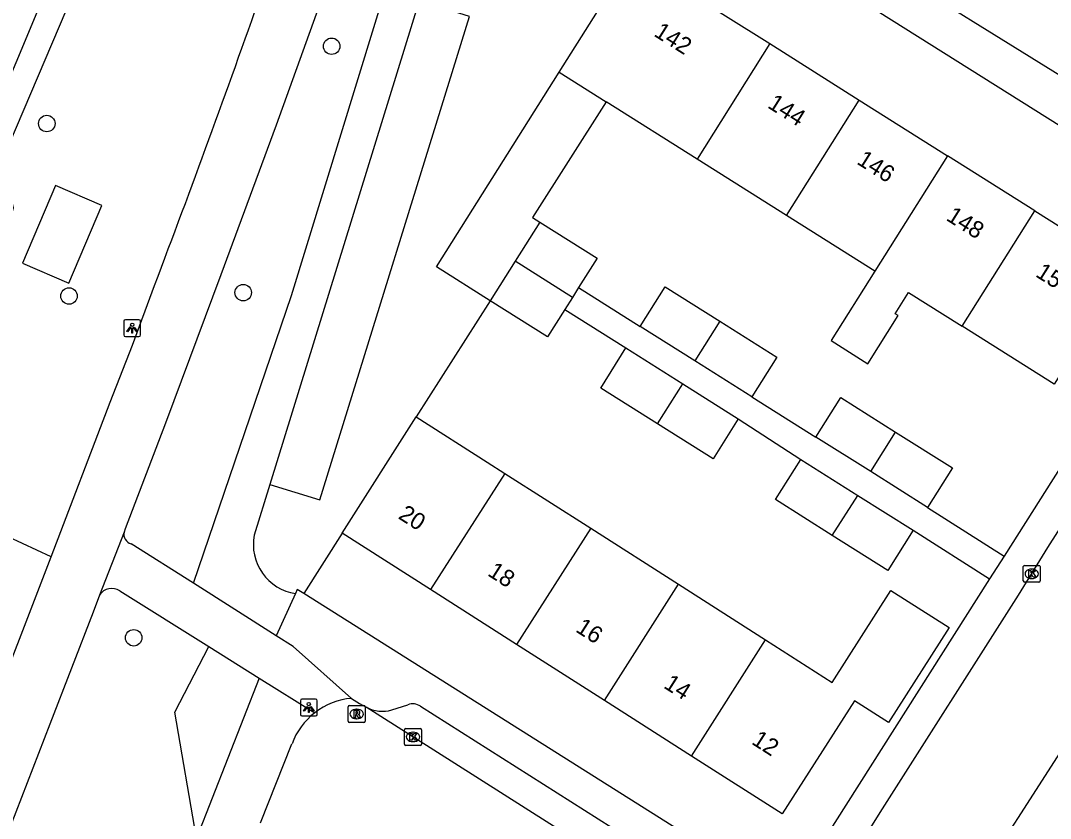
# Model space of a CAD drawing. Extents: x 159040 to 160094, y 381214 to 382518.
# Drawn here: x 159260.9 to 159322, y 381804.7 to 381852 of the extents above; entities that cross this region are included whole.
import ezdxf

# ---------------------------------------------------------------- set-up
doc = ezdxf.new("R2010")
doc.units = 0
for name, color, linetype in [('IMGEO_Boom', 7, 'Continuous'), ('IMGEO_Fietspad_gesloten', 7, 'Continuous'), ('IMGEO_Fietspad_open', 7, 'Continuous'), ('IMGEO_Groenvoorziening', 7, 'Continuous'), ('IMGEO_Kolk', 7, 'Continuous'), ('IMGEO_Lichtpunt', 7, 'Continuous'), ('IMGEO_Pand', 7, 'Continuous'), ('IMGEO_Pand_nummerreeks', 7, 'Continuous'), ('IMGEO_Rijbaan_lokaal_open', 7, 'Continuous'), ('IMGEO_Rioolput', 7, 'Continuous'), ('IMGEO_Voetpad_gesloten', 7, 'Continuous'), ('IMGEO_Voetpad_open', 7, 'Continuous')]:
    doc.layers.add(name, color=color, linetype=linetype)

msp = doc.modelspace()

# ---------------------------------------------------------------- linework, layer by layer
at = {"layer": 'IMGEO_Boom'}
for centre in [(159279.382, 381850.524), (159262.489, 381845.941), (159263.809, 381835.716), (159274.139, 381835.915), (159267.644, 381815.454)]:
    msp.add_circle(centre, 0.489, dxfattribs=at)
at = {"layer": 'IMGEO_Fietspad_gesloten'}
for points in [[(159282.043, 381862.23), (159279.258, 381854.636), (159276.096, 381845.849), (159272.818, 381836.965), (159269.522, 381828.182), (159267.143, 381821.904), (159267.07, 381821.715)], [(159262.741, 381820.244), (159266.243, 381829.428), (159267.573, 381832.811), (159268.883, 381836.347)], [(159267.07, 381821.715), (159265.624, 381817.98)], [(159250.601, 381788.864), (159255.872, 381802.443), (159261.173, 381816.132), (159262.741, 381820.244)], [(159265.624, 381817.98), (159265.238, 381816.981), (159262.666, 381810.334), (159259.294, 381801.63), (159255.761, 381792.533), (159252.432, 381783.859), (159248.874, 381774.767), (159245.41, 381766.074), (159241.89, 381757.405), (159238.687, 381750), (159238.132, 381748.718), (159236.178, 381744.289)]]:
    msp.add_lwpolyline(points, dxfattribs=at)
msp.add_arc((158556.037, 382106.639), 762.37, 339.234601, 340.62145, dxfattribs=at)
at = {"layer": 'IMGEO_Fietspad_open'}
for points in [[(159271.191, 381818.683), (159267.489, 381821.031)], [(159266.815, 381818.229), (159272.092, 381814.931)], [(159276.102, 381815.568), (159271.191, 381818.683)], [(159280.568, 381811.86), (159277.099, 381814.936), (159276.102, 381815.568)], [(159272.092, 381814.931), (159275.093, 381813.055)], [(159275.093, 381813.055), (159278.377, 381811.003)]]:
    msp.add_lwpolyline(points, dxfattribs=at)
for centre, radius, start, end in [((159267.649, 381821.599), 0.59, 168.69877, 254.28226), ((159266.336, 381817.548), 0.833, 54.86355, 148.7537)]:
    msp.add_arc(centre, radius, start, end, dxfattribs=at)
at = {"layer": 'IMGEO_Groenvoorziening'}
for points in [[(159262.741, 381820.244), (159258.476, 381822.221), (159255.95, 381824.236), (159253.793, 381826.962), (159253.566, 381828.211), (159253.85, 381830.028), (159255.695, 381832.867), (159258.076, 381835.239), (159259.566, 381837.922), (159260.51, 381840.952), (159259.834, 381843.725), (159270.501, 381868.775), (159279.713, 381866.012)], [(159275.717, 381824.55), (159278.688, 381823.63), (159287.555, 381852.29), (159284.574, 381853.213)], [(159288.787, 381835.43), (159285.599, 381837.438), (159292.875, 381848.986)], [(159295.662, 381847.23), (159291.294, 381840.373), (159291.729, 381840.099)], [(159265.764, 381841.082), (159263.004, 381842.258), (159261.045, 381837.658), (159263.805, 381836.482), (159265.764, 381841.082)], [(159288.787, 381835.43), (159284.402, 381828.547)], [(159280.007, 381821.656), (159277.731, 381818.074)], [(159271.361, 381803.577), (159270.084, 381811.052), (159272.092, 381814.931)]]:
    msp.add_lwpolyline(points, dxfattribs=at)
at = {"layer": 'IMGEO_Kolk'}
for p, q in [((159320.405, 381818.82), (159320.405, 381819.672)), ((159320.48, 381819.746), (159321.332, 381819.746)), ((159320.893, 381819.526), (159320.918, 381819.526)), ((159321.406, 381819.672), (159321.406, 381818.82)), ((159321.332, 381818.746), (159320.48, 381818.746)), ((159320.916, 381818.966), (159320.891, 381818.966)), ((159283.707, 381809.147), (159283.707, 381809.999)), ((159283.782, 381810.073), (159284.634, 381810.073)), ((159284.195, 381809.853), (159284.22, 381809.853)), ((159284.708, 381809.999), (159284.708, 381809.147)), ((159284.634, 381809.073), (159283.782, 381809.073)), ((159284.218, 381809.293), (159284.193, 381809.293))]:
    msp.add_line(p, q, dxfattribs=at)
for points in [[(159320.405, 381818.82), (159320.405, 381819.672)], [(159320.48, 381819.746), (159321.332, 381819.746)], [(159320.726, 381819.446), (159320.849, 381819.446), (159320.849, 381819.295), (159320.979, 381819.446), (159321.143, 381819.446), (159320.997, 381819.295), (159321.15, 381819.046), (159320.998, 381819.046), (159320.913, 381819.21), (159320.849, 381819.143), (159320.849, 381819.046), (159320.726, 381819.046), (159320.726, 381819.446)], [(159321.406, 381819.672), (159321.406, 381818.82)], [(159321.332, 381818.746), (159320.48, 381818.746)], [(159283.707, 381809.147), (159283.707, 381809.999)], [(159283.782, 381810.073), (159284.634, 381810.073)], [(159284.028, 381809.773), (159284.151, 381809.773), (159284.151, 381809.622), (159284.281, 381809.773), (159284.445, 381809.773), (159284.299, 381809.622), (159284.452, 381809.373), (159284.3, 381809.373), (159284.215, 381809.537), (159284.151, 381809.47), (159284.151, 381809.373), (159284.028, 381809.373), (159284.028, 381809.773)], [(159284.708, 381809.999), (159284.708, 381809.147)], [(159284.634, 381809.073), (159283.782, 381809.073)]]:
    msp.add_lwpolyline(points, dxfattribs=at)
for centre, start, end in [((159320.482, 381819.67), 91.55205, 178.44795), ((159320.482, 381819.67), 91.55205, 178.44795), ((159321.33, 381819.67), 1.55205, 88.44795), ((159321.33, 381819.67), 1.55205, 88.44795), ((159320.482, 381818.822), 181.55205, 268.44795), ((159320.482, 381818.822), 181.55205, 268.44795), ((159321.33, 381818.822), 271.55205, 358.44795), ((159321.33, 381818.822), 271.55205, 358.44795), ((159283.784, 381809.997), 91.55205, 178.44795), ((159283.784, 381809.997), 91.55205, 178.44795), ((159284.632, 381809.997), 1.55205, 88.44795), ((159284.632, 381809.997), 1.55205, 88.44795), ((159283.784, 381809.149), 181.55205, 268.44795), ((159283.784, 381809.149), 181.55205, 268.44795), ((159284.632, 381809.149), 271.55205, 358.44795), ((159284.632, 381809.149), 271.55205, 358.44795)]:
    msp.add_arc(centre, 0.0765, start, end, dxfattribs=at)
for centre, major_axis, ratio, start_param, end_param in [((159320.892, 381819.246), (-0.387, 0.002), 0.722429, 4.712389, 7.853982), ((159320.917, 381819.246), (-0.39, 0.002), 0.717154, 1.570796, 4.712389), ((159284.194, 381809.573), (-0.387, 0.002), 0.722429, 4.712389, 7.853982), ((159284.219, 381809.573), (-0.39, 0.002), 0.717154, 1.570796, 4.712389)]:
    msp.add_ellipse(centre, major_axis=major_axis, ratio=ratio, start_param=start_param, end_param=end_param, dxfattribs=at)
at = {"layer": 'IMGEO_Lichtpunt'}
for p, q in [((159267.056, 381834.215), (159267.056, 381833.408)), ((159267.056, 381834.215), (159267.056, 381833.408)), ((159267.958, 381834.31), (159267.15, 381834.31)), ((159267.958, 381834.31), (159267.15, 381834.31)), ((159268.052, 381833.408), (159268.052, 381834.215)), ((159268.052, 381833.408), (159268.052, 381834.215)), ((159267.15, 381833.314), (159267.958, 381833.314)), ((159267.15, 381833.314), (159267.958, 381833.314)), ((159277.529, 381811.72), (159277.529, 381810.913)), ((159277.529, 381811.72), (159277.529, 381810.913)), ((159278.431, 381811.815), (159277.623, 381811.815)), ((159278.431, 381811.815), (159277.623, 381811.815)), ((159278.525, 381810.913), (159278.525, 381811.72)), ((159278.525, 381810.913), (159278.525, 381811.72)), ((159277.623, 381810.819), (159278.431, 381810.819)), ((159277.623, 381810.819), (159278.431, 381810.819))]:
    msp.add_line(p, q, dxfattribs=at)
for points in [[(159267.43, 381833.879), (159267.469, 381833.851), (159267.281, 381833.589), (159267.243, 381833.616), (159267.43, 381833.879)], [(159267.532, 381833.831), (159267.579, 381833.831), (159267.579, 381833.509), (159267.532, 381833.509), (159267.532, 381833.831)], [(159267.642, 381833.851), (159267.68, 381833.878), (159267.867, 381833.616), (159267.828, 381833.588), (159267.642, 381833.851)], [(159277.903, 381811.384), (159277.942, 381811.356), (159277.754, 381811.094), (159277.716, 381811.121), (159277.903, 381811.384)], [(159278.005, 381811.336), (159278.052, 381811.336), (159278.052, 381811.014), (159278.005, 381811.014), (159278.005, 381811.336)], [(159278.115, 381811.356), (159278.153, 381811.383), (159278.34, 381811.121), (159278.301, 381811.093), (159278.115, 381811.356)]]:
    msp.add_lwpolyline(points, dxfattribs=at)
for centre in [(159267.555, 381834.013), (159278.028, 381811.518)]:
    msp.add_circle(centre, 0.0994, dxfattribs=at)
for centre, start, end in [((159267.15, 381834.215), 90, 180), ((159267.15, 381834.215), 90, 180), ((159267.958, 381834.215), 0, 90), ((159267.958, 381834.215), 0, 90), ((159267.15, 381833.408), 180, 270), ((159267.15, 381833.408), 180, 270), ((159267.958, 381833.408), 270, 0), ((159267.958, 381833.408), 270, 360), ((159277.623, 381811.72), 90, 180), ((159277.623, 381811.72), 90, 180), ((159278.431, 381811.72), 0, 90), ((159278.431, 381811.72), 0, 90), ((159277.623, 381810.913), 180, 270), ((159277.623, 381810.913), 180, 270), ((159278.431, 381810.913), 270, 0), ((159278.431, 381810.913), 270, 360)]:
    msp.add_arc(centre, 0.0946, start, end, dxfattribs=at)
at = {"layer": 'IMGEO_Pand'}
for points in [[(159292.875, 381848.986), (159297.188, 381855.831)], [(159299.962, 381854.083), (159305.367, 381850.678)], [(159305.367, 381850.678), (159301.054, 381843.832)], [(159305.367, 381850.678), (159310.675, 381847.333)], [(159292.875, 381848.986), (159295.662, 381847.23)], [(159301.054, 381843.832), (159295.662, 381847.23)], [(159306.362, 381840.488), (159310.675, 381847.333)], [(159310.675, 381847.333), (159315.912, 381844.034)], [(159306.362, 381840.488), (159301.054, 381843.832)], [(159315.912, 381844.034), (159311.599, 381837.188)], [(159321.096, 381840.767), (159315.912, 381844.034)], [(159316.783, 381833.922), (159321.096, 381840.767)], [(159321.096, 381840.767), (159326.554, 381837.328), (159322.241, 381830.483), (159316.783, 381833.922)], [(159291.729, 381840.099), (159290.271, 381837.785)], [(159291.729, 381840.099), (159295.129, 381837.957), (159294.031, 381836.214)], [(159311.599, 381837.188), (159306.362, 381840.488)], [(159290.271, 381837.785), (159288.787, 381835.43)], [(159293.659, 381835.623), (159290.271, 381837.785)], [(159311.599, 381837.188), (159309.005, 381833.071), (159311.178, 381831.701), (159312.977, 381834.557), (159312.802, 381834.667), (159313.597, 381835.929), (159316.783, 381833.922)], [(159294.031, 381836.214), (159293.659, 381835.623)], [(159297.683, 381833.914), (159299.162, 381836.261), (159302.409, 381834.215)], [(159293.217, 381834.921), (159292.188, 381833.288), (159288.787, 381835.43)], [(159293.659, 381835.623), (159293.217, 381834.921)], [(159302.409, 381834.215), (159300.931, 381831.868)], [(159302.409, 381834.215), (159305.789, 381832.086), (159304.31, 381829.739)], [(159300.931, 381831.868), (159297.683, 381833.914)], [(159298.704, 381828.141), (159295.341, 381830.26), (159296.84, 381832.639)], [(159296.84, 381832.639), (159300.217, 381830.512)], [(159304.31, 381829.739), (159300.931, 381831.868)], [(159298.704, 381828.141), (159300.217, 381830.512)], [(159300.217, 381830.512), (159303.503, 381828.441)], [(159308.104, 381827.348), (159309.583, 381829.695), (159312.83, 381827.649)], [(159280.007, 381821.656), (159284.402, 381828.547)], [(159284.402, 381828.547), (159288.617, 381825.858), (159289.648, 381825.201)], [(159303.503, 381828.441), (159302.004, 381826.062), (159298.704, 381828.141)], [(159311.352, 381825.302), (159308.104, 381827.348)], [(159311.352, 381825.302), (159312.83, 381827.649)], [(159312.83, 381827.649), (159316.21, 381825.52), (159314.731, 381823.173)], [(159309.077, 381821.525), (159305.714, 381823.644), (159307.213, 381826.023)], [(159307.213, 381826.023), (159310.589, 381823.896)], [(159289.648, 381825.201), (159285.252, 381818.31)], [(159289.648, 381825.201), (159294.751, 381821.945)], [(159314.731, 381823.173), (159311.352, 381825.302)], [(159309.077, 381821.525), (159310.589, 381823.896)], [(159310.589, 381823.896), (159313.876, 381821.825)], [(159294.751, 381821.945), (159290.355, 381815.055)], [(159294.751, 381821.945), (159299.952, 381818.628)], [(159313.876, 381821.825), (159312.377, 381819.446), (159309.077, 381821.525)], [(159285.252, 381818.31), (159280.007, 381821.656)], [(159290.355, 381815.055), (159285.252, 381818.31)], [(159295.557, 381811.738), (159299.952, 381818.628)], [(159299.952, 381818.628), (159305.124, 381815.329)], [(159305.124, 381815.329), (159309.072, 381812.81), (159312.551, 381818.263), (159315.999, 381816.063), (159312.4, 381810.421), (159310.384, 381811.707), (159306.11, 381805.006), (159300.729, 381808.439)], [(159295.557, 381811.738), (159290.355, 381815.055)], [(159300.729, 381808.439), (159305.124, 381815.329)], [(159300.729, 381808.439), (159295.557, 381811.738)]]:
    msp.add_lwpolyline(points, dxfattribs=at)
at = {"layer": 'IMGEO_Rijbaan_lokaal_open'}
for points in [[(159333.091, 381842.053), (159322.579, 381848.781), (159311.727, 381855.526), (159303.964, 381860.439)], [(159303.79, 381792.236), (159304.022, 381792.596), (159306.477, 381796.428), (159308.615, 381799.847), (159310.811, 381803.315), (159311.921, 381805.102), (159320.125, 381817.973), (159321.864, 381820.8), (159326.419, 381827.963), (159330.797, 381834.853), (159334.478, 381840.625)], [(159338.189, 381833.159), (159337.644, 381832.292), (159336.748, 381830.974), (159331.013, 381821.972), (159324.197, 381811.167), (159315.746, 381798.037)], [(159280.568, 381811.86), (159281.031, 381811.552), (159281.427, 381811.339)], [(159303.799, 381797.149), (159301.476, 381798.617), (159284.207, 381809.572), (159281.427, 381811.339)], [(159275.17, 381804.482), (159277.032, 381809.162)]]:
    msp.add_lwpolyline(points, dxfattribs=at)
for centre, radius, start, end in [((159280.921, 381807.729), 4.146, 94.88006, 127.84541), ((159280.913, 381807.739), 4.133, 127.83912, 159.85856)]:
    msp.add_arc(centre, radius, start, end, dxfattribs=at)
at = {"layer": 'IMGEO_Rioolput'}
for p, q in [((159280.438, 381811.435), (159281.29, 381811.435)), ((159280.363, 381810.509), (159280.363, 381811.361)), ((159280.851, 381811.215), (159280.876, 381811.215)), ((159281.364, 381811.361), (159281.364, 381810.509)), ((159281.29, 381810.435), (159280.438, 381810.435)), ((159280.874, 381810.655), (159280.849, 381810.655))]:
    msp.add_line(p, q, dxfattribs=at)
for points in [[(159280.438, 381811.435), (159281.29, 381811.435)], [(159280.363, 381810.509), (159280.363, 381811.361)], [(159280.952, 381811.133), (159280.7, 381811.135), (159280.7, 381810.735)], [(159280.7, 381810.735), (159280.824, 381810.735), (159280.824, 381810.897), (159280.835, 381810.897)], [(159280.878, 381811.054), (159280.824, 381811.054), (159280.824, 381810.973)], [(159280.824, 381810.973), (159280.876, 381810.973)], [(159280.882, 381810.868), (159280.953, 381810.735), (159281.093, 381810.735), (159281.028, 381810.861)], [(159281.364, 381811.361), (159281.364, 381810.509)], [(159281.29, 381810.435), (159280.438, 381810.435)]]:
    msp.add_lwpolyline(points, dxfattribs=at)
for centre, radius, start, end in [((159280.44, 381811.359), 0.0765, 91.55205, 178.44795), ((159280.44, 381811.359), 0.0765, 91.55205, 178.44795), ((159281.288, 381811.359), 0.0765, 1.55205, 88.44795), ((159281.288, 381811.359), 0.0765, 1.55205, 88.44795), ((159280.834, 381810.844), 0.0533, 26.02933, 88.69889), ((159280.86, 381811.162), 0.19, 274.7715, 282.96867), ((159280.884, 381810.958), 0.0964, 77.00612, 93.18647), ((159280.898, 381811.015), 0.0378, 276.66336, 79.67722), ((159280.951, 381811.023), 0.109, 350.36119, 89.41601), ((159280.949, 381811.023), 0.112, 277.58423, 350.98172), ((159280.933, 381810.808), 0.108, 29.51342, 73.79051), ((159280.44, 381810.511), 0.0765, 181.55205, 268.44795), ((159280.44, 381810.511), 0.0765, 181.55205, 268.44795), ((159281.288, 381810.511), 0.0765, 271.55205, 358.44795), ((159281.288, 381810.511), 0.0765, 271.55205, 358.44795)]:
    msp.add_arc(centre, radius, start, end, dxfattribs=at)
for centre, major_axis, ratio, start_param, end_param in [((159280.85, 381810.935), (-0.387, 0.002), 0.722429, 4.712389, 7.853982), ((159280.875, 381810.935), (-0.39, 0.002), 0.717154, 1.570796, 4.712389)]:
    msp.add_ellipse(centre, major_axis=major_axis, ratio=ratio, start_param=start_param, end_param=end_param, dxfattribs=at)
at = {"layer": 'IMGEO_Voetpad_gesloten'}
for points in [[(159221.44, 381754.675), (159250, 381824.014), (159281.986, 381900.693), (159297.9, 381940.455)], [(159271.191, 381818.683), (159277.012, 381835.741), (159284.837, 381861.242)], [(159284.574, 381853.213), (159275.717, 381824.55)], [(159275.717, 381824.55), (159274.794, 381821.542)], [(159277.233, 381818.076), (159276.102, 381815.568)]]:
    msp.add_lwpolyline(points, dxfattribs=at)
msp.add_arc((159277.676, 381820.979), 2.936, 168.94196, 261.32561, dxfattribs=at)
at = {"layer": 'IMGEO_Voetpad_open'}
for points in [[(159302.646, 381858.346), (159331.792, 381840.041)], [(159331.792, 381840.041), (159319.263, 381820.297)], [(159294.031, 381836.214), (159297.683, 381833.914)], [(159293.217, 381834.921), (159296.84, 381832.639)], [(159304.31, 381829.739), (159308.104, 381827.348)], [(159303.503, 381828.441), (159307.213, 381826.023)], [(159314.731, 381823.173), (159319.263, 381820.297)], [(159313.876, 381821.825), (159318.408, 381818.949)], [(159319.263, 381820.297), (159318.408, 381818.949)], [(159318.408, 381818.949), (159308.582, 381803.464), (159307.369, 381801.54)], [(159277.731, 381818.074), (159277.342, 381818.319), (159277.233, 381818.076)], [(159304.716, 381801.054), (159277.731, 381818.074)], [(159275.093, 381813.055), (159271.361, 381803.577)], [(159282.958, 381811.18), (159283.905, 381811.48)], [(159284.651, 381811.393), (159302.489, 381800.09)]]:
    msp.add_lwpolyline(points, dxfattribs=at)
for centre, radius, start, end in [((159284.197, 381810.739), 0.796, 55.20015, 111.49605), ((159282.379, 381813.053), 1.961, 240.9584, 287.18336)]:
    msp.add_arc(centre, radius, start, end, dxfattribs=at)

# ---------------------------------------------------------------- texts
at = {"layer": 'IMGEO_Pand_nummerreeks'}
for s, rotation, p in [('142', 327.78569, (159298.438, 381851.167)), ('144', 327.78569, (159305.178, 381846.92)), ('146', 327.78569, (159310.475, 381843.583)), ('148', 327.78831, (159315.774, 381840.244)), ('150', 327.78569, (159321.072, 381836.906)), ('20', 327.46792, (159283.279, 381822.558)), ('18', 327.46792, (159288.576, 381819.179)), ('16', 327.46792, (159293.794, 381815.851)), ('14', 327.46792, (159299.015, 381812.521)), ('12', 327.46792, (159304.233, 381809.192))]:
    msp.add_text(s, height=1, rotation=rotation, dxfattribs=at).set_placement(p)

doc.saveas('drawing.dxf')
